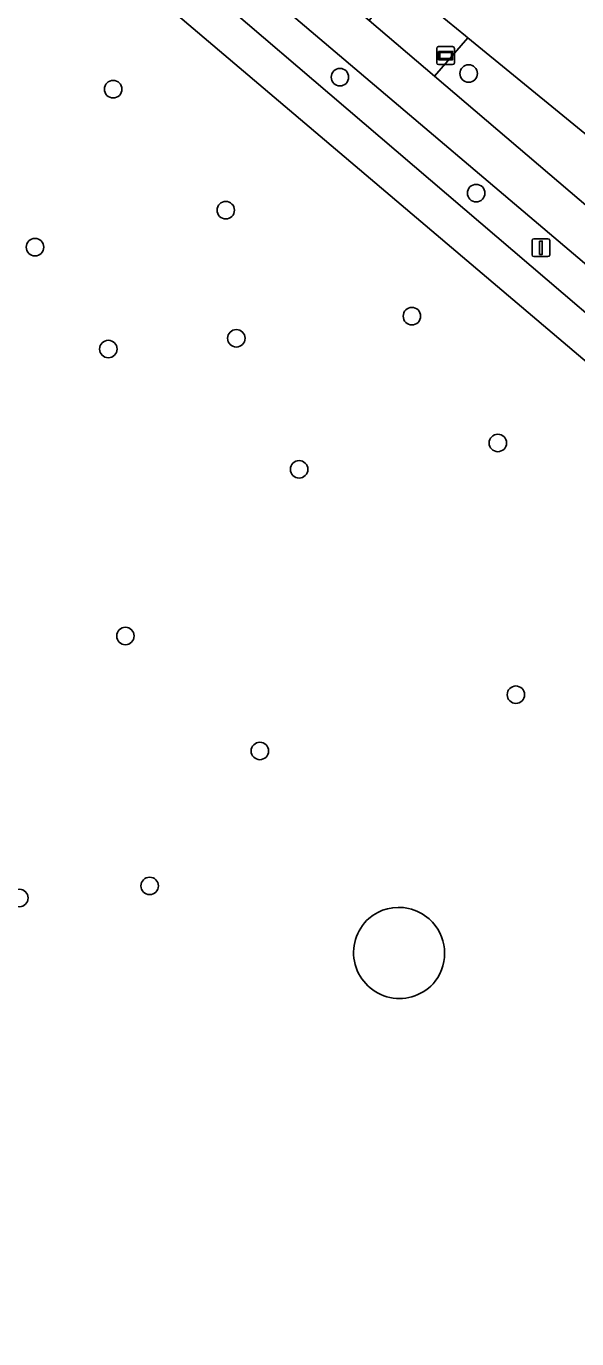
# Model space of a CAD drawing. Extents: x 161477 to 163040, y 383680 to 384871.
# Drawn here: x 161675.2 to 161706, y 384463.8 to 384537.3 of the extents above; entities that cross this region are included whole.
import ezdxf

# ---------------------------------------------------------------- set-up
doc = ezdxf.new("R2010")
doc.units = 0
for name, color, linetype in [('IMGEO_Berm_groen', 7, 'Continuous'), ('IMGEO_Boom', 7, 'Continuous'), ('IMGEO_Fietspad_gesloten', 7, 'Continuous'), ('IMGEO_Groenvoorziening', 7, 'Continuous'), ('IMGEO_Lichtmast', 7, 'Continuous'), ('IMGEO_Reclamebord', 7, 'Continuous'), ('IMGEO_Rijbaan_lokaal_gesloten', 7, 'Continuous'), ('IMGEO_Voetpad_halfverhard', 7, 'Continuous'), ('IMGEO_Voetpad_open', 7, 'Continuous')]:
    doc.layers.add(name, color=color, linetype=linetype)

msp = doc.modelspace()

# ---------------------------------------------------------------- linework, layer by layer
at = {"layer": 'IMGEO_Berm_groen'}
for points in [[(161678.56, 384547.407), (161677.753, 384545.804), (161681.058, 384542.99), (161731.371, 384500), (161746.134, 384487.423), (161749.434, 384491.319), (161747.506, 384491.552)], [(161742.471, 384493.27), (161738.494, 384496.491), (161732.151, 384501.995), (161718.936, 384513.436), (161679.396, 384546.949)], [(161694.702, 384537.947), (161694.395, 384537.587), (161698.057, 384534.466), (161699.909, 384536.614), (161699.78, 384536.72), (161698.275, 384537.951)], [(161718.281, 384521.57), (161710.962, 384527.577), (161699.909, 384536.614), (161698.057, 384534.466), (161738.175, 384500.28), (161743.793, 384495.549), (161744.856, 384494.9), (161745.876, 384494.553)]]:
    msp.add_lwpolyline(points, dxfattribs=at)
at = {"layer": 'IMGEO_Boom'}
for centre in [(161692.757, 384534.409), (161699.967, 384534.613), (161680.063, 384533.735), (161700.385, 384527.922), (161686.367, 384526.965), (161675.689, 384524.897), (161696.787, 384521.037), (161686.961, 384519.8), (161679.792, 384519.196), (161701.599, 384513.944), (161690.473, 384512.468), (161680.749, 384503.144), (161702.609, 384499.856), (161688.277, 384496.711), (161682.107, 384489.159), (161674.815, 384488.484)]:
    msp.add_circle(centre, 0.489, dxfattribs=at)
at = {"layer": 'IMGEO_Fietspad_gesloten'}
for points in [[(161698.057, 384534.466), (161694.395, 384537.587), (161685.58, 384545.099), (161680.679, 384549.366), (161679.856, 384550.067), (161679.798, 384549.968), (161679.526, 384550.201), (161679.011, 384550.623)], [(161679.396, 384546.949), (161718.936, 384513.436), (161732.151, 384501.995), (161738.494, 384496.491), (161742.471, 384493.27)], [(161745.876, 384494.553), (161744.856, 384494.9), (161743.793, 384495.549), (161738.175, 384500.28), (161698.057, 384534.466)]]:
    msp.add_lwpolyline(points, dxfattribs=at)
at = {"layer": 'IMGEO_Groenvoorziening'}
msp.add_lwpolyline([(161655.123, 384380.786), (161705.198, 384439.501), (161703.363, 384440.983), (161707.91, 384446.382), (161709.855, 384444.859), (161729.976, 384468.339), (161744.705, 384485.735), (161723.453, 384503.883), (161709.781, 384515.739), (161680.014, 384540.993), (161676.741, 384543.785), (161660.175, 384511.161), (161637.594, 384466.689), (161619.35, 384430.848), (161600.945, 384394.608), (161593.687, 384380.342), (161587.084, 384366.964)], dxfattribs=at)
for centre, radius, start, end in [((161696.048, 384485.381), 2.575, 77.50686, 130.39599), ((161696.054, 384485.395), 2.56, 48.35151, 77.5658), ((161696.09, 384485.429), 2.567, 131.80553, 321.21976), ((161696.046, 384485.384), 2.573, 322.60813, 48.39969)]:
    msp.add_arc(centre, radius, start, end, dxfattribs=at)
at = {"layer": 'IMGEO_Lichtmast'}
for p, q in [((161703.514, 384524.467), (161703.514, 384525.267)), ((161703.514, 384525.267), (161703.514, 384524.467)), ((161703.614, 384525.367), (161704.404, 384525.367)), ((161704.404, 384525.367), (161703.614, 384525.367)), ((161704.504, 384525.267), (161704.504, 384524.467)), ((161704.504, 384524.467), (161704.504, 384525.267)), ((161704.404, 384524.367), (161703.614, 384524.367)), ((161703.614, 384524.367), (161704.404, 384524.367))]:
    msp.add_line(p, q, dxfattribs=at)
msp.add_lwpolyline([(161703.934, 384525.242), (161704.084, 384525.242), (161704.084, 384524.492), (161703.934, 384524.492), (161703.934, 384525.242)], dxfattribs=at)
for centre, start, end in [((161703.614, 384525.267), 90, 180), ((161703.614, 384525.267), 90, 180), ((161704.404, 384525.267), 0, 90), ((161704.404, 384525.267), 360, 90), ((161703.614, 384524.467), 180, 270), ((161703.614, 384524.467), 180, 270), ((161704.404, 384524.467), 270, 0), ((161704.404, 384524.467), 270, 0)]:
    msp.add_arc(centre, 0.1, start, end, dxfattribs=at)
at = {"layer": 'IMGEO_Reclamebord'}
for p, q in [((161698.276, 384536.116), (161699.066, 384536.116)), ((161699.066, 384536.116), (161698.276, 384536.116)), ((161698.176, 384535.216), (161698.176, 384536.016)), ((161698.176, 384536.016), (161698.176, 384535.216)), ((161699.166, 384536.016), (161699.166, 384535.216)), ((161699.166, 384535.216), (161699.166, 384536.016)), ((161699.066, 384535.116), (161698.276, 384535.116)), ((161698.276, 384535.116), (161699.066, 384535.116))]:
    msp.add_line(p, q, dxfattribs=at)
for points in [[(161698.277, 384535.848), (161699.065, 384535.848), (161699.065, 384535.384), (161698.277, 384535.384), (161698.277, 384535.848)], [(161698.342, 384535.783), (161698.342, 384535.449), (161699, 384535.449), (161699, 384535.783), (161698.342, 384535.783)]]:
    msp.add_lwpolyline(points, dxfattribs=at)
for centre, start, end in [((161698.276, 384536.016), 90, 180), ((161698.276, 384536.016), 90, 180), ((161699.066, 384536.016), 0, 90), ((161699.066, 384536.016), 360, 90), ((161698.276, 384535.216), 180, 270), ((161698.276, 384535.216), 180, 270), ((161699.066, 384535.216), 270, 0), ((161699.066, 384535.216), 270, 0)]:
    msp.add_arc(centre, 0.1, start, end, dxfattribs=at)
at = {"layer": 'IMGEO_Rijbaan_lokaal_gesloten'}
msp.add_lwpolyline([(161698.275, 384537.951), (161699.78, 384536.72), (161699.909, 384536.614), (161710.962, 384527.577)], dxfattribs=at)
at = {"layer": 'IMGEO_Voetpad_halfverhard'}
for centre, radius, start, end in [((161696.048, 384485.381), 2.575, 77.50686, 130.39599), ((161696.054, 384485.395), 2.56, 48.35151, 77.5658), ((161696.09, 384485.429), 2.567, 131.80553, 321.21976), ((161696.046, 384485.384), 2.573, 322.60813, 48.39969)]:
    msp.add_arc(centre, radius, start, end, dxfattribs=at)
at = {"layer": 'IMGEO_Voetpad_open'}
msp.add_lwpolyline([(161681.058, 384542.99), (161677.753, 384545.804), (161676.741, 384543.785), (161680.014, 384540.993), (161709.781, 384515.739), (161723.453, 384503.883), (161744.705, 384485.735), (161744.854, 384485.911), (161746.134, 384487.423), (161731.371, 384500)], close=True, dxfattribs=at)

doc.saveas('drawing.dxf')
